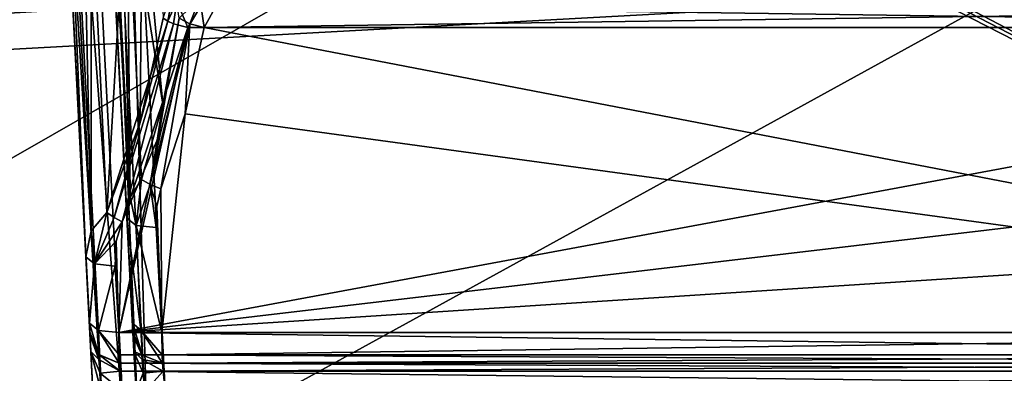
# Model space of a CAD drawing. Header units: inches. Extents: x -10 to 10, y -2.3 to 4.3.
# Tile 590 of 656: x -0.978 to 0.031, y -1.49 to -1.128. Entities that reach past the tile are written whole.
import ezdxf

# ---------------------------------------------------------------- set-up
doc = ezdxf.new("R2010")
doc.units = ezdxf.units.IN
doc.header["$LTSCALE"] = 65.185185
doc.header["$MEASUREMENT"] = 0
for name, color, linetype in [('1869', 7, 'CONTINUOUS'), ('1882', 7, 'CONTINUOUS'), ('1883', 7, 'CONTINUOUS'), ('1884', 7, 'CONTINUOUS'), ('1885', 7, 'CONTINUOUS'), ('1891', 7, 'CONTINUOUS'), ('1892', 7, 'CONTINUOUS'), ('1893', 7, 'CONTINUOUS'), ('1894', 7, 'CONTINUOUS'), ('1895', 7, 'CONTINUOUS'), ('1896', 7, 'CONTINUOUS'), ('1918', 7, 'CONTINUOUS'), ('196', 7, 'CONTINUOUS'), ('2536', 7, 'CONTINUOUS'), ('2548', 7, 'CONTINUOUS'), ('2549', 7, 'CONTINUOUS'), ('2557', 7, 'CONTINUOUS'), ('2558', 7, 'CONTINUOUS'), ('2561', 7, 'CONTINUOUS'), ('2629', 7, 'CONTINUOUS'), ('2630', 7, 'CONTINUOUS'), ('2632', 7, 'CONTINUOUS'), ('2639', 7, 'CONTINUOUS'), ('2640', 7, 'CONTINUOUS'), ('2641', 7, 'CONTINUOUS'), ('2642', 7, 'CONTINUOUS'), ('2643', 7, 'CONTINUOUS'), ('2644', 7, 'CONTINUOUS'), ('2645', 7, 'CONTINUOUS'), ('2648', 7, 'CONTINUOUS'), ('432', 7, 'CONTINUOUS'), ('8141', 7, 'CONTINUOUS'), ('8142', 7, 'CONTINUOUS'), ('8143', 7, 'CONTINUOUS'), ('8146', 7, 'CONTINUOUS'), ('8158', 7, 'CONTINUOUS'), ('8585', 7, 'CONTINUOUS'), ('8594', 7, 'CONTINUOUS')]:
    doc.layers.add(name, color=color, linetype=linetype)

msp = doc.modelspace()

# ---------------------------------------------------------------- linework, layer by layer
at = {"layer": '1869', "linetype": 'Continuous'}
for points in [[(-0.9045, -0.9904, -3.7687), (-0.8495, -0.6584, -3.6922), (-0.8886, -1.3257, -3.7797), (-0.9045, -0.9904, -3.7687)], [(-0.8886, -1.3257, -3.7797), (-0.8495, -0.6584, -3.6922), (-0.8543, -1.233, -3.7465), (-0.8886, -1.3257, -3.7797)], [(-0.8495, -0.6584, -3.6922), (-0.8308, -1.1266, -3.7086), (-0.8543, -1.233, -3.7465), (-0.8495, -0.6584, -3.6922)]]:
    msp.add_3dface(points, dxfattribs=at)
at = {"layer": '1882', "linetype": 'Continuous'}
for points in [[(-0.7919, -1.1137, -3.6788), (0.8056, -1.1363, -3.6969), (-0.8056, -1.1363, -3.6969), (-0.7919, -1.1137, -3.6788)], [(0.7919, -1.1137, -3.6788), (0.8056, -1.1363, -3.6969), (-0.7919, -1.1137, -3.6788), (0.7919, -1.1137, -3.6788)]]:
    msp.add_3dface(points, dxfattribs=at)
at = {"layer": '1883', "linetype": 'Continuous'}
for points in [[(-0.8308, -1.1266, -3.7086), (-0.8189, -1.0902, -3.6827), (-0.826, -1.1297, -3.7032), (-0.8308, -1.1266, -3.7086)], [(-0.826, -1.1297, -3.7032), (-0.8189, -1.0902, -3.6827), (-0.8168, -1.1096, -3.6876), (-0.826, -1.1297, -3.7032)], [(-0.826, -1.1297, -3.7032), (-0.8168, -1.1096, -3.6876), (-0.8202, -1.1323, -3.6996), (-0.826, -1.1297, -3.7032)], [(-0.8168, -1.1096, -3.6876), (-0.8056, -1.1363, -3.6969), (-0.8202, -1.1323, -3.6996), (-0.8168, -1.1096, -3.6876)], [(-0.7919, -1.1137, -3.6788), (-0.8056, -1.1363, -3.6969), (-0.8168, -1.1096, -3.6876), (-0.7919, -1.1137, -3.6788)]]:
    msp.add_3dface(points, dxfattribs=at)
at = {"layer": '1884', "linetype": 'Continuous'}
for points in [[(-0.8308, -1.1266, -3.7086), (-0.826, -1.1297, -3.7032), (-0.8543, -1.233, -3.7465), (-0.8308, -1.1266, -3.7086)], [(-0.826, -1.1297, -3.7032), (-0.8886, -1.3257, -3.7797), (-0.8543, -1.233, -3.7465), (-0.826, -1.1297, -3.7032)], [(-0.8886, -1.3257, -3.7797), (-0.826, -1.1297, -3.7032), (-0.8811, -1.3309, -3.7772), (-0.8886, -1.3257, -3.7797)], [(-0.826, -1.1297, -3.7032), (-0.8202, -1.1323, -3.6996), (-0.8811, -1.3309, -3.7772), (-0.826, -1.1297, -3.7032)], [(-0.8202, -1.1323, -3.6996), (-0.8728, -1.3354, -3.7774), (-0.8811, -1.3309, -3.7772), (-0.8202, -1.1323, -3.6996)], [(-0.8202, -1.1323, -3.6996), (-0.8056, -1.1363, -3.6969), (-0.8728, -1.3354, -3.7774), (-0.8202, -1.1323, -3.6996)], [(-0.8056, -1.1363, -3.6969), (-0.8332, -1.2428, -3.74), (-0.8728, -1.3354, -3.7774), (-0.8056, -1.1363, -3.6969)]]:
    msp.add_3dface(points, dxfattribs=at)
at = {"layer": '1885', "linetype": 'Continuous'}
for points in [[(-0.8056, -1.1363, -3.6969), (0.8056, -1.1363, -3.6969), (-0.8763, -1.4487, -3.8232), (-0.8056, -1.1363, -3.6969)], [(0.8056, -1.1363, -3.6969), (0.8345, -1.2467, -3.7416), (-0.8763, -1.4487, -3.8232), (0.8056, -1.1363, -3.6969)], [(-0.8332, -1.2428, -3.74), (-0.8056, -1.1363, -3.6969), (-0.8763, -1.4487, -3.8232), (-0.8332, -1.2428, -3.74)], [(-0.8728, -1.3354, -3.7774), (-0.8332, -1.2428, -3.74), (-0.8763, -1.4487, -3.8232), (-0.8728, -1.3354, -3.7774)], [(0.8345, -1.2467, -3.7416), (0.8728, -1.3354, -3.7774), (-0.8763, -1.4487, -3.8232), (0.8345, -1.2467, -3.7416)], [(-0.8788, -1.3551, -3.7854), (-0.8728, -1.3354, -3.7774), (-0.8763, -1.4487, -3.8232), (-0.8788, -1.3551, -3.7854)], [(-0.8763, -1.4487, -3.8232), (0.8728, -1.3354, -3.7774), (0.8763, -1.4487, -3.8232), (-0.8763, -1.4487, -3.8232)], [(-0.8799, -1.3806, -3.7957), (-0.8788, -1.3551, -3.7854), (-0.8763, -1.4487, -3.8232), (-0.8799, -1.3806, -3.7957)]]:
    msp.add_3dface(points, dxfattribs=at)
at = {"layer": '1891', "linetype": 'Continuous'}
for points in [[(0.8757, -1.48, -3.8695), (0.8757, -1.48, -4.1165), (-0.8757, -1.48, -4.1165), (0.8757, -1.48, -3.8695)], [(0.8757, -1.48, -3.8695), (-0.8757, -1.48, -4.1165), (-0.8757, -1.48, -3.8695), (0.8757, -1.48, -3.8695)]]:
    msp.add_3dface(points, dxfattribs=at)
at = {"layer": '1892', "linetype": 'Continuous'}
for points in [[(-0.9056, -1.4516, -4.1165), (-0.9056, -1.4516, -3.8695), (-0.8966, -1.4715, -3.8695), (-0.9056, -1.4516, -4.1165)], [(-0.9056, -1.4516, -4.1165), (-0.8966, -1.4715, -3.8695), (-0.8968, -1.4713, -4.1165), (-0.9056, -1.4516, -4.1165)], [(-0.8757, -1.48, -3.8695), (-0.8757, -1.48, -4.1165), (-0.8968, -1.4713, -4.1165), (-0.8757, -1.48, -3.8695)], [(-0.8966, -1.4715, -3.8695), (-0.8757, -1.48, -3.8695), (-0.8968, -1.4713, -4.1165), (-0.8966, -1.4715, -3.8695)]]:
    msp.add_3dface(points, dxfattribs=at)
at = {"layer": '1893', "linetype": 'Continuous'}
for points in [[(-0.9058, -1.4482, -3.8584), (-0.9063, -1.4391, -3.851), (-0.8966, -1.4715, -3.8695), (-0.9058, -1.4482, -3.8584)], [(-0.8966, -1.4715, -3.8695), (-0.9063, -1.4391, -3.851), (-0.897, -1.4466, -3.8312), (-0.8966, -1.4715, -3.8695)], [(-0.9056, -1.4516, -3.8695), (-0.9058, -1.4482, -3.8584), (-0.8966, -1.4715, -3.8695), (-0.9056, -1.4516, -3.8695)], [(-0.897, -1.4466, -3.8312), (-0.8763, -1.4487, -3.8232), (-0.8759, -1.4715, -3.8416), (-0.897, -1.4466, -3.8312)], [(-0.8757, -1.48, -3.8695), (-0.8966, -1.4715, -3.8695), (-0.897, -1.4466, -3.8312), (-0.8757, -1.48, -3.8695)], [(-0.8757, -1.48, -3.8695), (-0.897, -1.4466, -3.8312), (-0.8759, -1.4715, -3.8416), (-0.8757, -1.48, -3.8695)]]:
    msp.add_3dface(points, dxfattribs=at)
at = {"layer": '1894', "linetype": 'Continuous'}
for points in [[(-0.9099, -1.371, -3.8235), (-0.9012, -1.3783, -3.8043), (-0.9063, -1.4391, -3.851), (-0.9099, -1.371, -3.8235)], [(-0.9063, -1.4391, -3.851), (-0.9012, -1.3783, -3.8043), (-0.897, -1.4466, -3.8312), (-0.9063, -1.4391, -3.851)], [(-0.9012, -1.3783, -3.8043), (-0.8799, -1.3806, -3.7957), (-0.897, -1.4466, -3.8312), (-0.9012, -1.3783, -3.8043)], [(-0.8799, -1.3806, -3.7957), (-0.8763, -1.4487, -3.8232), (-0.897, -1.4466, -3.8312), (-0.8799, -1.3806, -3.7957)]]:
    msp.add_3dface(points, dxfattribs=at)
at = {"layer": '1895', "linetype": 'Continuous'}
for points in [[(-0.9046, -1.3446, -3.7978), (-0.8886, -1.3257, -3.7797), (-0.9012, -1.3783, -3.8043), (-0.9046, -1.3446, -3.7978)], [(-0.8886, -1.3257, -3.7797), (-0.8811, -1.3309, -3.7772), (-0.9012, -1.3783, -3.8043), (-0.8886, -1.3257, -3.7797)], [(-0.8811, -1.3309, -3.7772), (-0.8728, -1.3354, -3.7774), (-0.9012, -1.3783, -3.8043), (-0.8811, -1.3309, -3.7772)], [(-0.8728, -1.3354, -3.7774), (-0.8788, -1.3551, -3.7854), (-0.9012, -1.3783, -3.8043), (-0.8728, -1.3354, -3.7774)], [(-0.9099, -1.371, -3.8235), (-0.9046, -1.3446, -3.7978), (-0.9012, -1.3783, -3.8043), (-0.9099, -1.371, -3.8235)], [(-0.8788, -1.3551, -3.7854), (-0.8799, -1.3806, -3.7957), (-0.9012, -1.3783, -3.8043), (-0.8788, -1.3551, -3.7854)]]:
    msp.add_3dface(points, dxfattribs=at)
at = {"layer": '1896', "linetype": 'Continuous'}
for points in [[(-0.9199, -0.6584, -3.7573), (-0.9046, -1.3446, -3.7978), (-0.9399, -0.6582, -3.7757), (-0.9199, -0.6584, -3.7573)], [(-0.9046, -1.3446, -3.7978), (-0.9099, -1.371, -3.8235), (-0.9399, -0.6582, -3.7757), (-0.9046, -1.3446, -3.7978)], [(-0.9399, -0.6582, -3.7757), (-0.9099, -1.371, -3.8235), (-0.9285, -1.0147, -3.8129), (-0.9399, -0.6582, -3.7757)], [(-0.9199, -0.6584, -3.7573), (-0.9045, -0.9904, -3.7687), (-0.9046, -1.3446, -3.7978), (-0.9199, -0.6584, -3.7573)], [(-0.9045, -0.9904, -3.7687), (-0.8886, -1.3257, -3.7797), (-0.9046, -1.3446, -3.7978), (-0.9045, -0.9904, -3.7687)]]:
    msp.add_3dface(points, dxfattribs=at)
at = {"layer": '1918', "linetype": 'Continuous'}
for points in [[(-0.9219, -0.6382, -4.4753), (-0.9187, -0.6481, -4.4747), (0.8693, -1.5734, -4.4262), (-0.9219, -0.6382, -4.4753)], [(-0.9219, -0.6382, -4.4753), (0.8693, -1.5734, -4.4262), (0.9172, -0.6584, -4.4742), (-0.9219, -0.6382, -4.4753)], [(-0.9187, -0.6481, -4.4747), (-0.9172, -0.6584, -4.4742), (0.8693, -1.5734, -4.4262), (-0.9187, -0.6481, -4.4747)], [(0.8693, -1.5734, -4.4262), (-0.9172, -0.6584, -4.4742), (-0.8693, -1.5734, -4.4262), (0.8693, -1.5734, -4.4262)]]:
    msp.add_3dface(points, dxfattribs=at)
at = {"layer": '196', "linetype": 'Continuous'}
for points in [[(8.5784, -1.5734, -4.6278), (-8.5784, -1.5734, -4.6278), (8.5294, -0.6382, -4.5787), (8.5784, -1.5734, -4.6278)], [(5.8969, -0.6382, -4.5787), (-8.5784, -1.5734, -4.6278), (5.1226, -0.6382, -4.5787), (5.8969, -0.6382, -4.5787)], [(-8.5784, -1.5734, -4.6278), (5.8969, -0.6382, -4.5787), (6.1031, -0.6382, -4.5787), (-8.5784, -1.5734, -4.6278)], [(5.1226, -0.6382, -4.5787), (-8.5784, -1.5734, -4.6278), (4.8774, -0.6382, -4.5787), (5.1226, -0.6382, -4.5787)], [(4.8774, -0.6382, -4.5787), (-8.5784, -1.5734, -4.6278), (4.1031, -0.6382, -4.5787), (4.8774, -0.6382, -4.5787)], [(4.1031, -0.6382, -4.5787), (-8.5784, -1.5734, -4.6278), (3.8969, -0.6382, -4.5787), (4.1031, -0.6382, -4.5787)], [(3.8969, -0.6382, -4.5787), (-8.5784, -1.5734, -4.6278), (3.1226, -0.6382, -4.5787), (3.8969, -0.6382, -4.5787)], [(3.1226, -0.6382, -4.5787), (-8.5784, -1.5734, -4.6278), (2.8774, -0.6382, -4.5787), (3.1226, -0.6382, -4.5787)], [(2.8774, -0.6382, -4.5787), (-8.5784, -1.5734, -4.6278), (2.1031, -0.6382, -4.5787), (2.8774, -0.6382, -4.5787)], [(2.1031, -0.6382, -4.5787), (-8.5784, -1.5734, -4.6278), (1.8969, -0.6382, -4.5787), (2.1031, -0.6382, -4.5787)], [(1.8969, -0.6382, -4.5787), (-8.5784, -1.5734, -4.6278), (-1.8969, -0.6382, -4.5787), (1.8969, -0.6382, -4.5787)], [(8.5294, -0.6382, -4.5787), (-8.5784, -1.5734, -4.6278), (7.1226, -0.6382, -4.5787), (8.5294, -0.6382, -4.5787)], [(7.1226, -0.6382, -4.5787), (-8.5784, -1.5734, -4.6278), (6.8774, -0.6382, -4.5787), (7.1226, -0.6382, -4.5787)], [(6.8774, -0.6382, -4.5787), (-8.5784, -1.5734, -4.6278), (6.1031, -0.6382, -4.5787), (6.8774, -0.6382, -4.5787)]]:
    msp.add_3dface(points, dxfattribs=at)
at = {"layer": '2536', "linetype": 'Continuous'}
for points in [[(0.8322, -1.4487, 3.8232), (-0.7887, -1.1363, 3.6969), (-0.8082, -1.2245, 3.7326), (0.8322, -1.4487, 3.8232)], [(0.8056, -1.1363, 3.6969), (-0.7887, -1.1363, 3.6969), (0.8322, -1.4487, 3.8232), (0.8056, -1.1363, 3.6969)], [(-0.8331, -1.3015, 3.7637), (-0.8322, -1.4487, 3.8232), (-0.8082, -1.2245, 3.7326), (-0.8331, -1.3015, 3.7637)], [(-0.8322, -1.4487, 3.8232), (0.8322, -1.4487, 3.8232), (-0.8082, -1.2245, 3.7326), (-0.8322, -1.4487, 3.8232)], [(-0.8372, -1.3196, 3.771), (-0.8322, -1.4487, 3.8232), (-0.8331, -1.3015, 3.7637), (-0.8372, -1.3196, 3.771)], [(-0.8379, -1.3411, 3.7797), (-0.8322, -1.4487, 3.8232), (-0.8372, -1.3196, 3.771), (-0.8379, -1.3411, 3.7797)]]:
    msp.add_3dface(points, dxfattribs=at)
at = {"layer": '2548', "linetype": 'Continuous'}
for points in [[(0.8316, -1.48, 4.1165), (0.8316, -1.48, 3.8695), (-0.8316, -1.48, 3.8695), (0.8316, -1.48, 4.1165)], [(-0.8316, -1.48, 4.1165), (0.8316, -1.48, 4.1165), (-0.8316, -1.48, 3.8695), (-0.8316, -1.48, 4.1165)]]:
    msp.add_3dface(points, dxfattribs=at)
at = {"layer": '2549', "linetype": 'Continuous'}
for points in [[(0.8316, -1.48, 4.1165), (-0.8316, -1.48, 4.1165), (-0.8307, -1.4882, 4.1371), (0.8316, -1.48, 4.1165)], [(0.8307, -1.4882, 4.1371), (0.8316, -1.48, 4.1165), (-0.8307, -1.4882, 4.1371), (0.8307, -1.4882, 4.1371)], [(-0.8286, -1.5084, 4.1464), (0.8307, -1.4882, 4.1371), (-0.8307, -1.4882, 4.1371), (-0.8286, -1.5084, 4.1464)], [(0.8286, -1.5084, 4.1464), (0.8307, -1.4882, 4.1371), (-0.8286, -1.5084, 4.1464), (0.8286, -1.5084, 4.1464)]]:
    msp.add_3dface(points, dxfattribs=at)
at = {"layer": '2557', "linetype": 'Continuous'}
for points in [[(-0.919, -0.355, 4.5339), (-0.9042, -0.6382, 4.4453), (-0.8607, -1.4681, 4.1578), (-0.919, -0.355, 4.5339)], [(-0.9021, -0.6774, 3.7914), (-0.919, -0.355, 4.5339), (-0.8678, -1.3315, 3.8075), (-0.9021, -0.6774, 3.7914)], [(-0.8678, -1.3315, 3.8075), (-0.919, -0.355, 4.5339), (-0.8622, -1.4391, 3.851), (-0.8678, -1.3315, 3.8075)], [(-0.8622, -1.4391, 3.851), (-0.919, -0.355, 4.5339), (-0.8617, -1.4481, 3.8584), (-0.8622, -1.4391, 3.851)], [(-0.8617, -1.4481, 3.8584), (-0.919, -0.355, 4.5339), (-0.8615, -1.4516, 3.8695), (-0.8617, -1.4481, 3.8584)], [(-0.8615, -1.4516, 3.8695), (-0.919, -0.355, 4.5339), (-0.8615, -1.4516, 4.1165), (-0.8615, -1.4516, 3.8695)], [(-0.8615, -1.4516, 4.1165), (-0.919, -0.355, 4.5339), (-0.8607, -1.4681, 4.1578), (-0.8615, -1.4516, 4.1165)], [(-0.8551, -1.5734, 4.3963), (-0.8551, -1.5734, 4.1798), (-0.9042, -0.6382, 4.4453), (-0.8551, -1.5734, 4.3963)], [(-0.9042, -0.6382, 4.4453), (-0.8551, -1.5734, 4.1798), (-0.8585, -1.5085, 4.1764), (-0.9042, -0.6382, 4.4453)], [(-0.8607, -1.4681, 4.1578), (-0.9042, -0.6382, 4.4453), (-0.8585, -1.5085, 4.1764), (-0.8607, -1.4681, 4.1578)]]:
    msp.add_3dface(points, dxfattribs=at)
at = {"layer": '2558', "linetype": 'Continuous'}
for points in [[(-0.8551, -1.5734, 4.3963), (-0.9042, -0.6382, 4.4453), (-0.8954, -0.6388, 4.4664), (-0.8551, -1.5734, 4.3963)], [(-0.8742, -0.6382, 4.4753), (-0.8464, -1.5728, 4.4175), (-0.8954, -0.6388, 4.4664), (-0.8742, -0.6382, 4.4753)], [(-0.8464, -1.5728, 4.4175), (-0.8551, -1.5734, 4.3963), (-0.8954, -0.6388, 4.4664), (-0.8464, -1.5728, 4.4175)], [(-0.8252, -1.5734, 4.4262), (-0.8464, -1.5728, 4.4175), (-0.8742, -0.6382, 4.4753), (-0.8252, -1.5734, 4.4262)]]:
    msp.add_3dface(points, dxfattribs=at)
at = {"layer": '2561', "linetype": 'Continuous'}
for points in [[(0.8742, -0.6382, 4.4753), (-0.8252, -1.5734, 4.4262), (-0.8742, -0.6382, 4.4753), (0.8742, -0.6382, 4.4753)], [(0.8742, -0.6382, 4.4753), (0.8252, -1.5734, 4.4262), (-0.8252, -1.5734, 4.4262), (0.8742, -0.6382, 4.4753)]]:
    msp.add_3dface(points, dxfattribs=at)
at = {"layer": '2629', "linetype": 'Continuous'}
for points in [[(-0.7764, -1.1141, 3.6793), (-0.7887, -1.1363, 3.6969), (0.7919, -1.1137, 3.6788), (-0.7764, -1.1141, 3.6793)], [(0.7919, -1.1137, 3.6788), (-0.7887, -1.1363, 3.6969), (0.8056, -1.1363, 3.6969), (0.7919, -1.1137, 3.6788)]]:
    msp.add_3dface(points, dxfattribs=at)
at = {"layer": '2630', "linetype": 'Continuous'}
for points in [[(-0.8036, -1.1325, 3.6998), (-0.7931, -1.1057, 3.6776), (-0.8145, -1.1266, 3.7095), (-0.8036, -1.1325, 3.6998)], [(-0.7887, -1.1363, 3.6969), (-0.7931, -1.1057, 3.6776), (-0.8036, -1.1325, 3.6998), (-0.7887, -1.1363, 3.6969)], [(-0.7931, -1.1057, 3.6776), (-0.7887, -1.1363, 3.6969), (-0.7764, -1.1141, 3.6793), (-0.7931, -1.1057, 3.6776)]]:
    msp.add_3dface(points, dxfattribs=at)
at = {"layer": '2632', "linetype": 'Continuous'}
for points in [[(-0.8312, -1.2148, 3.7412), (-0.8145, -1.1266, 3.7095), (-0.8827, -0.6774, 3.7519), (-0.8312, -1.2148, 3.7412)], [(-0.8677, -0.9849, 3.7605), (-0.8312, -1.2148, 3.7412), (-0.8827, -0.6774, 3.7519), (-0.8677, -0.9849, 3.7605)], [(-0.8528, -1.2919, 3.769), (-0.8312, -1.2148, 3.7412), (-0.8677, -0.9849, 3.7605), (-0.8528, -1.2919, 3.769)]]:
    msp.add_3dface(points, dxfattribs=at)
at = {"layer": '2639', "linetype": 'Continuous'}
for points in [[(-0.9021, -0.6774, 3.7914), (-0.8678, -1.3315, 3.8075), (-0.9015, -0.6775, 3.7837), (-0.9021, -0.6774, 3.7914)], [(-0.9015, -0.6775, 3.7837), (-0.8678, -1.3315, 3.8075), (-0.8645, -1.3099, 3.7863), (-0.9015, -0.6775, 3.7837)], [(-0.897, -0.6777, 3.7694), (-0.9015, -0.6775, 3.7837), (-0.8645, -1.3099, 3.7863), (-0.897, -0.6777, 3.7694)], [(-0.8827, -0.6774, 3.7519), (-0.897, -0.6777, 3.7694), (-0.8645, -1.3099, 3.7863), (-0.8827, -0.6774, 3.7519)], [(-0.8827, -0.6774, 3.7519), (-0.8645, -1.3099, 3.7863), (-0.8677, -0.9849, 3.7605), (-0.8827, -0.6774, 3.7519)], [(-0.8528, -1.2919, 3.769), (-0.8677, -0.9849, 3.7605), (-0.8645, -1.3099, 3.7863), (-0.8528, -1.2919, 3.769)]]:
    msp.add_3dface(points, dxfattribs=at)
at = {"layer": '2640', "linetype": 'Continuous'}
for points in [[(-0.8528, -1.2919, 3.769), (-0.8645, -1.3099, 3.7863), (-0.8585, -1.339, 3.7878), (-0.8528, -1.2919, 3.769)], [(-0.8528, -1.2919, 3.769), (-0.8585, -1.339, 3.7878), (-0.844, -1.2971, 3.7644), (-0.8528, -1.2919, 3.769)], [(-0.8585, -1.339, 3.7878), (-0.8379, -1.3411, 3.7797), (-0.844, -1.2971, 3.7644), (-0.8585, -1.339, 3.7878)], [(-0.8379, -1.3411, 3.7797), (-0.8372, -1.3196, 3.771), (-0.844, -1.2971, 3.7644), (-0.8379, -1.3411, 3.7797)], [(-0.8372, -1.3196, 3.771), (-0.8331, -1.3015, 3.7637), (-0.844, -1.2971, 3.7644), (-0.8372, -1.3196, 3.771)], [(-0.8645, -1.3099, 3.7863), (-0.8678, -1.3315, 3.8075), (-0.8585, -1.339, 3.7878), (-0.8645, -1.3099, 3.7863)]]:
    msp.add_3dface(points, dxfattribs=at)
at = {"layer": '2641', "linetype": 'Continuous'}
for points in [[(-0.8678, -1.3315, 3.8075), (-0.8622, -1.4391, 3.851), (-0.8535, -1.4464, 3.8318), (-0.8678, -1.3315, 3.8075)], [(-0.8585, -1.339, 3.7878), (-0.8678, -1.3315, 3.8075), (-0.8535, -1.4464, 3.8318), (-0.8585, -1.339, 3.7878)], [(-0.8322, -1.4487, 3.8232), (-0.8379, -1.3411, 3.7797), (-0.8585, -1.339, 3.7878), (-0.8322, -1.4487, 3.8232)], [(-0.8322, -1.4487, 3.8232), (-0.8585, -1.339, 3.7878), (-0.8535, -1.4464, 3.8318), (-0.8322, -1.4487, 3.8232)]]:
    msp.add_3dface(points, dxfattribs=at)
at = {"layer": '2642', "linetype": 'Continuous'}
for points in [[(-0.8622, -1.4391, 3.851), (-0.8617, -1.4481, 3.8584), (-0.8519, -1.472, 3.8695), (-0.8622, -1.4391, 3.851)], [(-0.8535, -1.4464, 3.8318), (-0.8622, -1.4391, 3.851), (-0.8519, -1.472, 3.8695), (-0.8535, -1.4464, 3.8318)], [(-0.8617, -1.4481, 3.8584), (-0.8615, -1.4516, 3.8695), (-0.8519, -1.472, 3.8695), (-0.8617, -1.4481, 3.8584)], [(-0.8322, -1.4487, 3.8232), (-0.8535, -1.4464, 3.8318), (-0.8318, -1.4715, 3.8416), (-0.8322, -1.4487, 3.8232)], [(-0.8535, -1.4464, 3.8318), (-0.8316, -1.48, 3.8695), (-0.8318, -1.4715, 3.8416), (-0.8535, -1.4464, 3.8318)], [(-0.8316, -1.48, 3.8695), (-0.8535, -1.4464, 3.8318), (-0.8519, -1.472, 3.8695), (-0.8316, -1.48, 3.8695)]]:
    msp.add_3dface(points, dxfattribs=at)
at = {"layer": '2643', "linetype": 'Continuous'}
for points in [[(0.8322, -1.4487, 3.8232), (-0.8322, -1.4487, 3.8232), (-0.8318, -1.4715, 3.8416), (0.8322, -1.4487, 3.8232)], [(0.8318, -1.4715, 3.8416), (0.8322, -1.4487, 3.8232), (-0.8318, -1.4715, 3.8416), (0.8318, -1.4715, 3.8416)], [(-0.8316, -1.48, 3.8695), (0.8318, -1.4715, 3.8416), (-0.8318, -1.4715, 3.8416), (-0.8316, -1.48, 3.8695)], [(0.8316, -1.48, 3.8695), (0.8318, -1.4715, 3.8416), (-0.8316, -1.48, 3.8695), (0.8316, -1.48, 3.8695)]]:
    msp.add_3dface(points, dxfattribs=at)
at = {"layer": '2644', "linetype": 'Continuous'}
for points in [[(-0.8615, -1.4516, 3.8695), (-0.8615, -1.4516, 4.1165), (-0.8525, -1.4715, 4.1165), (-0.8615, -1.4516, 3.8695)], [(-0.8519, -1.472, 3.8695), (-0.8615, -1.4516, 3.8695), (-0.8525, -1.4715, 4.1165), (-0.8519, -1.472, 3.8695)], [(-0.8316, -1.48, 4.1165), (-0.8519, -1.472, 3.8695), (-0.8525, -1.4715, 4.1165), (-0.8316, -1.48, 4.1165)], [(-0.8316, -1.48, 4.1165), (-0.8316, -1.48, 3.8695), (-0.8519, -1.472, 3.8695), (-0.8316, -1.48, 4.1165)]]:
    msp.add_3dface(points, dxfattribs=at)
at = {"layer": '2645', "linetype": 'Continuous'}
for points in [[(-0.8615, -1.4516, 4.1165), (-0.8607, -1.4681, 4.1578), (-0.8525, -1.4715, 4.1165), (-0.8615, -1.4516, 4.1165)], [(-0.8607, -1.4681, 4.1578), (-0.8585, -1.5085, 4.1764), (-0.8513, -1.4903, 4.1499), (-0.8607, -1.4681, 4.1578)], [(-0.8525, -1.4715, 4.1165), (-0.8607, -1.4681, 4.1578), (-0.8524, -1.4764, 4.1358), (-0.8525, -1.4715, 4.1165)], [(-0.8524, -1.4764, 4.1358), (-0.8607, -1.4681, 4.1578), (-0.8513, -1.4903, 4.1499), (-0.8524, -1.4764, 4.1358)], [(-0.8316, -1.48, 4.1165), (-0.8525, -1.4715, 4.1165), (-0.8524, -1.4764, 4.1358), (-0.8316, -1.48, 4.1165)], [(-0.8307, -1.4882, 4.1371), (-0.8316, -1.48, 4.1165), (-0.8524, -1.4764, 4.1358), (-0.8307, -1.4882, 4.1371)], [(-0.8307, -1.4882, 4.1371), (-0.8524, -1.4764, 4.1358), (-0.8513, -1.4903, 4.1499), (-0.8307, -1.4882, 4.1371)], [(-0.8513, -1.4903, 4.1499), (-0.8585, -1.5085, 4.1764), (-0.8494, -1.5091, 4.1549), (-0.8513, -1.4903, 4.1499)], [(-0.8307, -1.4882, 4.1371), (-0.8513, -1.4903, 4.1499), (-0.8494, -1.5091, 4.1549), (-0.8307, -1.4882, 4.1371)], [(-0.8286, -1.5084, 4.1464), (-0.8307, -1.4882, 4.1371), (-0.8494, -1.5091, 4.1549), (-0.8286, -1.5084, 4.1464)]]:
    msp.add_3dface(points, dxfattribs=at)
at = {"layer": '2648', "linetype": 'Continuous'}
for points in [[(-0.8036, -1.1325, 3.6998), (-0.8145, -1.1266, 3.7095), (-0.844, -1.2971, 3.7644), (-0.8036, -1.1325, 3.6998)], [(-0.8145, -1.1266, 3.7095), (-0.8312, -1.2148, 3.7412), (-0.844, -1.2971, 3.7644), (-0.8145, -1.1266, 3.7095)], [(-0.8331, -1.3015, 3.7637), (-0.8036, -1.1325, 3.6998), (-0.844, -1.2971, 3.7644), (-0.8331, -1.3015, 3.7637)], [(-0.8036, -1.1325, 3.6998), (-0.8331, -1.3015, 3.7637), (-0.8082, -1.2245, 3.7326), (-0.8036, -1.1325, 3.6998)], [(-0.7887, -1.1363, 3.6969), (-0.8036, -1.1325, 3.6998), (-0.8082, -1.2245, 3.7326), (-0.7887, -1.1363, 3.6969)], [(-0.8312, -1.2148, 3.7412), (-0.8528, -1.2919, 3.769), (-0.844, -1.2971, 3.7644), (-0.8312, -1.2148, 3.7412)]]:
    msp.add_3dface(points, dxfattribs=at)
at = {"layer": '432', "linetype": 'Continuous'}
for points in [[(-1.1226, -0.6382, 4.5787), (8.5784, -1.5734, 4.6278), (-1.0819, -0.621, 4.5778), (-1.1226, -0.6382, 4.5787)], [(-1.0819, -0.621, 4.5778), (8.5784, -1.5734, 4.6278), (-0.8774, -0.6382, 4.5787), (-1.0819, -0.621, 4.5778)], [(-8.5784, -1.5734, 4.6278), (8.5784, -1.5734, 4.6278), (-8.5294, -0.6382, 4.5787), (-8.5784, -1.5734, 4.6278)], [(-8.5294, -0.6382, 4.5787), (8.5784, -1.5734, 4.6278), (-7.1226, -0.6382, 4.5787), (-8.5294, -0.6382, 4.5787)], [(-7.1226, -0.6382, 4.5787), (8.5784, -1.5734, 4.6278), (-6.8774, -0.6382, 4.5787), (-7.1226, -0.6382, 4.5787)], [(-6.8774, -0.6382, 4.5787), (8.5784, -1.5734, 4.6278), (-6.1031, -0.6382, 4.5787), (-6.8774, -0.6382, 4.5787)], [(-6.1031, -0.6382, 4.5787), (8.5784, -1.5734, 4.6278), (-5.8969, -0.6382, 4.5787), (-6.1031, -0.6382, 4.5787)], [(-5.8969, -0.6382, 4.5787), (8.5784, -1.5734, 4.6278), (-5.1226, -0.6382, 4.5787), (-5.8969, -0.6382, 4.5787)], [(-5.1226, -0.6382, 4.5787), (8.5784, -1.5734, 4.6278), (-4.8774, -0.6382, 4.5787), (-5.1226, -0.6382, 4.5787)], [(-4.8774, -0.6382, 4.5787), (8.5784, -1.5734, 4.6278), (-4.1031, -0.6382, 4.5787), (-4.8774, -0.6382, 4.5787)], [(8.5784, -1.5734, 4.6278), (-3.8969, -0.6382, 4.5787), (-4.1031, -0.6382, 4.5787), (8.5784, -1.5734, 4.6278)], [(-3.8969, -0.6382, 4.5787), (8.5784, -1.5734, 4.6278), (-3.1226, -0.6382, 4.5787), (-3.8969, -0.6382, 4.5787)], [(-3.1226, -0.6382, 4.5787), (8.5784, -1.5734, 4.6278), (-2.8774, -0.6382, 4.5787), (-3.1226, -0.6382, 4.5787)], [(-2.8774, -0.6382, 4.5787), (8.5784, -1.5734, 4.6278), (-2.1031, -0.6382, 4.5787), (-2.8774, -0.6382, 4.5787)], [(-2.1031, -0.6382, 4.5787), (8.5784, -1.5734, 4.6278), (-1.8969, -0.6382, 4.5787), (-2.1031, -0.6382, 4.5787)], [(-1.8969, -0.6382, 4.5787), (8.5784, -1.5734, 4.6278), (-1.1226, -0.6382, 4.5787), (-1.8969, -0.6382, 4.5787)], [(-0.8774, -0.6382, 4.5787), (8.5784, -1.5734, 4.6278), (0.8774, -0.6382, 4.5787), (-0.8774, -0.6382, 4.5787)]]:
    msp.add_3dface(points, dxfattribs=at)
at = {"layer": '8141', "linetype": 'Continuous'}
for points in [[(0.8757, -1.48, -4.1165), (0.8748, -1.4882, -4.1371), (-0.8757, -1.48, -4.1165), (0.8757, -1.48, -4.1165)], [(-0.8757, -1.48, -4.1165), (0.8748, -1.4882, -4.1371), (-0.8748, -1.4882, -4.1371), (-0.8757, -1.48, -4.1165)], [(0.8727, -1.5084, -4.1464), (-0.8727, -1.5084, -4.1464), (-0.8748, -1.4882, -4.1371), (0.8727, -1.5084, -4.1464)], [(0.8748, -1.4882, -4.1371), (0.8727, -1.5084, -4.1464), (-0.8748, -1.4882, -4.1371), (0.8748, -1.4882, -4.1371)]]:
    msp.add_3dface(points, dxfattribs=at)
at = {"layer": '8142', "linetype": 'Continuous'}
for points in [[(-0.9048, -1.4681, -4.1578), (-0.9056, -1.4516, -4.1165), (-0.8965, -1.4764, -4.1358), (-0.9048, -1.4681, -4.1578)], [(-0.9056, -1.4516, -4.1165), (-0.8968, -1.4713, -4.1165), (-0.8965, -1.4764, -4.1358), (-0.9056, -1.4516, -4.1165)], [(-0.9027, -1.5085, -4.1764), (-0.9048, -1.4681, -4.1578), (-0.8942, -1.5091, -4.1556), (-0.9027, -1.5085, -4.1764)], [(-0.8942, -1.5091, -4.1556), (-0.9048, -1.4681, -4.1578), (-0.8954, -1.4903, -4.1499), (-0.8942, -1.5091, -4.1556)], [(-0.9048, -1.4681, -4.1578), (-0.8965, -1.4764, -4.1358), (-0.8954, -1.4903, -4.1499), (-0.9048, -1.4681, -4.1578)], [(-0.8968, -1.4713, -4.1165), (-0.8757, -1.48, -4.1165), (-0.8748, -1.4882, -4.1371), (-0.8968, -1.4713, -4.1165)], [(-0.8965, -1.4764, -4.1358), (-0.8968, -1.4713, -4.1165), (-0.8748, -1.4882, -4.1371), (-0.8965, -1.4764, -4.1358)], [(-0.8954, -1.4903, -4.1499), (-0.8965, -1.4764, -4.1358), (-0.8748, -1.4882, -4.1371), (-0.8954, -1.4903, -4.1499)], [(-0.8727, -1.5084, -4.1464), (-0.8954, -1.4903, -4.1499), (-0.8748, -1.4882, -4.1371), (-0.8727, -1.5084, -4.1464)], [(-0.8727, -1.5084, -4.1464), (-0.8942, -1.5091, -4.1556), (-0.8954, -1.4903, -4.1499), (-0.8727, -1.5084, -4.1464)]]:
    msp.add_3dface(points, dxfattribs=at)
at = {"layer": '8143', "linetype": 'Continuous'}
for points in [[(-0.9472, -0.6584, -4.4442), (-0.8992, -1.5734, -4.1798), (-0.8992, -1.5734, -4.3963), (-0.9472, -0.6584, -4.4442)], [(-0.8992, -1.5734, -4.1798), (-0.9472, -0.6584, -4.4442), (-0.9027, -1.5085, -4.1764), (-0.8992, -1.5734, -4.1798)], [(-0.9099, -1.371, -3.8235), (-0.9472, -0.6584, -4.4442), (-0.9285, -1.0147, -3.8129), (-0.9099, -1.371, -3.8235)], [(-0.9472, -0.6584, -4.4442), (-0.9099, -1.371, -3.8235), (-0.9063, -1.4391, -3.851), (-0.9472, -0.6584, -4.4442)], [(-0.9027, -1.5085, -4.1764), (-0.9472, -0.6584, -4.4442), (-0.9048, -1.4681, -4.1578), (-0.9027, -1.5085, -4.1764)], [(-0.9048, -1.4681, -4.1578), (-0.9472, -0.6584, -4.4442), (-0.9056, -1.4516, -4.1165), (-0.9048, -1.4681, -4.1578)], [(-0.9056, -1.4516, -4.1165), (-0.9472, -0.6584, -4.4442), (-0.9056, -1.4516, -3.8695), (-0.9056, -1.4516, -4.1165)], [(-0.9056, -1.4516, -3.8695), (-0.9472, -0.6584, -4.4442), (-0.9058, -1.4482, -3.8584), (-0.9056, -1.4516, -3.8695)], [(-0.9058, -1.4482, -3.8584), (-0.9472, -0.6584, -4.4442), (-0.9063, -1.4391, -3.851), (-0.9058, -1.4482, -3.8584)]]:
    msp.add_3dface(points, dxfattribs=at)
at = {"layer": '8146', "linetype": 'Continuous'}
for points in [[(-0.9381, -0.6591, -4.4657), (-0.9472, -0.6584, -4.4442), (-0.8905, -1.5728, -4.4175), (-0.9381, -0.6591, -4.4657)], [(-0.9472, -0.6584, -4.4442), (-0.8992, -1.5734, -4.3963), (-0.8905, -1.5728, -4.4175), (-0.9472, -0.6584, -4.4442)], [(-0.9172, -0.6584, -4.4742), (-0.9381, -0.6591, -4.4657), (-0.8693, -1.5734, -4.4262), (-0.9172, -0.6584, -4.4742)], [(-0.8693, -1.5734, -4.4262), (-0.9381, -0.6591, -4.4657), (-0.8905, -1.5728, -4.4175), (-0.8693, -1.5734, -4.4262)]]:
    msp.add_3dface(points, dxfattribs=at)
at = {"layer": '8158', "linetype": 'Continuous'}
for points in [[(-0.8763, -1.4487, -3.8232), (0.8763, -1.4487, -3.8232), (0.8759, -1.4715, -3.8416), (-0.8763, -1.4487, -3.8232)], [(-0.8759, -1.4715, -3.8416), (-0.8763, -1.4487, -3.8232), (0.8759, -1.4715, -3.8416), (-0.8759, -1.4715, -3.8416)], [(0.8757, -1.48, -3.8695), (-0.8757, -1.48, -3.8695), (-0.8759, -1.4715, -3.8416), (0.8757, -1.48, -3.8695)], [(0.8757, -1.48, -3.8695), (-0.8759, -1.4715, -3.8416), (0.8759, -1.4715, -3.8416), (0.8757, -1.48, -3.8695)]]:
    msp.add_3dface(points, dxfattribs=at)
at = {"layer": '8585', "linetype": 'Continuous'}
for points in [[(-2.7929, 0.895, 13.9861), (2.7929, 0.895, 13.9861), (-2.7929, -2.305, 13.9861), (-2.7929, 0.895, 13.9861)], [(-2.7929, -2.305, 13.9861), (2.7929, 0.895, 13.9861), (2.7929, -2.305, 13.9861), (-2.7929, -2.305, 13.9861)]]:
    msp.add_3dface(points, dxfattribs=at)
at = {"layer": '8594', "linetype": 'Continuous'}
for points in [[(-2.7929, -2.305, 14.1431), (2.7929, -2.305, 14.1431), (-2.7929, 0.895, 14.1431), (-2.7929, -2.305, 14.1431)], [(-2.7929, 0.895, 14.1431), (2.7929, -2.305, 14.1431), (2.7929, 0.895, 14.1431), (-2.7929, 0.895, 14.1431)]]:
    msp.add_3dface(points, dxfattribs=at)

doc.saveas('drawing.dxf')
